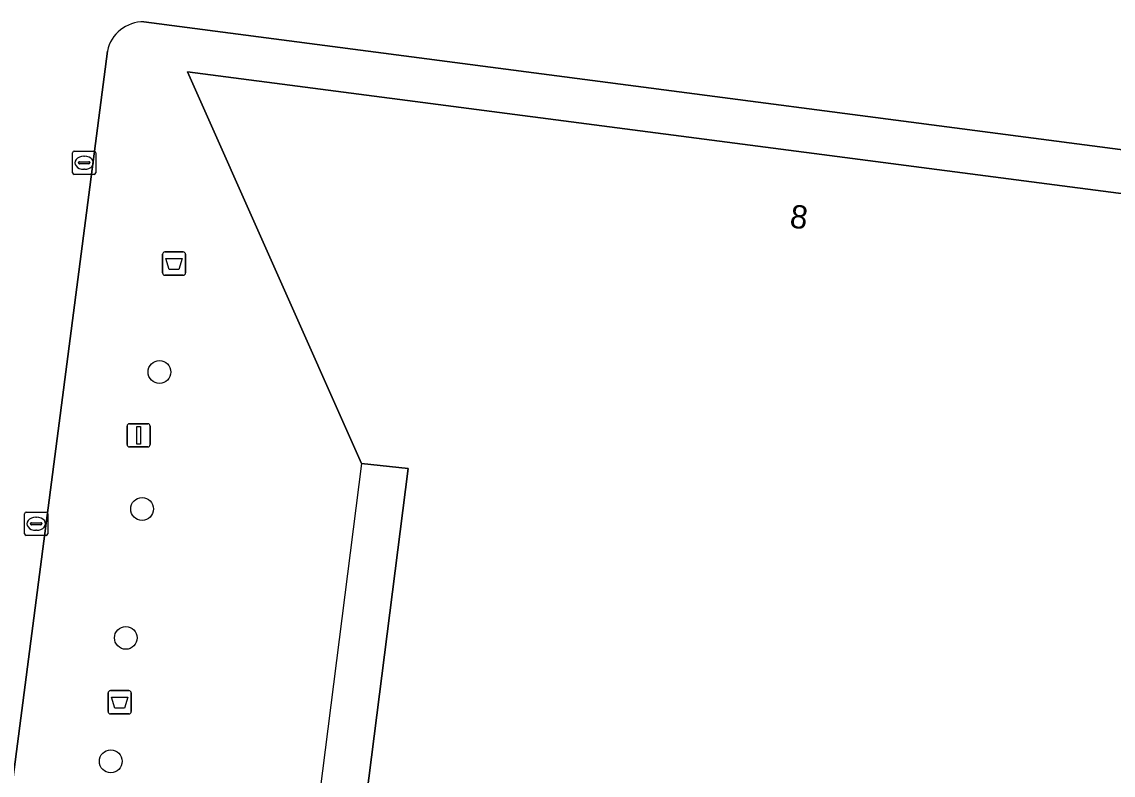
# Model space of a CAD drawing. Extents: x 162184 to 163154, y 385507 to 386516.
# Drawn here: x 162434.06 to 162480.91, y 386394.2 to 386426.55 of the extents above; entities that cross this region are included whole.
import ezdxf

# ---------------------------------------------------------------- set-up
doc = ezdxf.new("R2010")
doc.units = 0
for name, color, linetype in [('IMGEO_Afvalbak', 7, 'Continuous'), ('IMGEO_Boom', 7, 'Continuous'), ('IMGEO_Kolk', 7, 'Continuous'), ('IMGEO_Lichtmast', 7, 'Continuous'), ('IMGEO_Pand', 7, 'Continuous'), ('IMGEO_Pand_nummerreeks', 7, 'Continuous'), ('IMGEO_Pand_overbouw', 7, 'Continuous'), ('IMGEO_Rijbaan_lokaal_open', 7, 'Continuous'), ('IMGEO_Voetpad_open', 7, 'Continuous')]:
    doc.layers.add(name, color=color, linetype=linetype)

msp = doc.modelspace()

# ---------------------------------------------------------------- linework, layer by layer
at = {"layer": 'IMGEO_Afvalbak'}
for p, q in [((162440.098, 386415.765), (162440.098, 386416.565)), ((162440.098, 386416.565), (162440.098, 386415.765)), ((162440.198, 386416.665), (162440.988, 386416.665)), ((162440.988, 386416.665), (162440.198, 386416.665)), ((162441.088, 386416.565), (162441.088, 386415.765)), ((162441.088, 386415.765), (162441.088, 386416.565)), ((162440.988, 386415.665), (162440.198, 386415.665)), ((162440.198, 386415.665), (162440.988, 386415.665)), ((162437.864, 386397.833), (162438.654, 386397.833)), ((162438.654, 386397.833), (162437.864, 386397.833)), ((162437.764, 386396.933), (162437.764, 386397.733)), ((162437.764, 386397.733), (162437.764, 386396.933)), ((162438.754, 386397.733), (162438.754, 386396.933)), ((162438.754, 386396.933), (162438.754, 386397.733)), ((162438.654, 386396.833), (162437.864, 386396.833)), ((162437.864, 386396.833), (162438.654, 386396.833))]:
    msp.add_line(p, q, dxfattribs=at)
for points in [[(162440.241, 386416.379), (162440.945, 386416.379), (162440.796, 386415.909), (162440.39, 386415.909), (162440.241, 386416.379)], [(162437.907, 386397.547), (162438.611, 386397.547), (162438.462, 386397.077), (162438.056, 386397.077), (162437.907, 386397.547)]]:
    msp.add_lwpolyline(points, dxfattribs=at)
for centre, start, end in [((162440.198, 386416.565), 90, 180), ((162440.198, 386416.565), 90, 180), ((162440.988, 386416.565), 0, 90), ((162440.988, 386416.565), 360, 90), ((162440.198, 386415.765), 180, 270), ((162440.198, 386415.765), 180, 270), ((162440.988, 386415.765), 270, 0), ((162440.988, 386415.765), 270, 0), ((162437.864, 386397.733), 90, 180), ((162437.864, 386397.733), 90, 180), ((162438.654, 386397.733), 0, 90), ((162438.654, 386397.733), 360, 90), ((162437.864, 386396.933), 180, 270), ((162437.864, 386396.933), 180, 270), ((162438.654, 386396.933), 270, 0), ((162438.654, 386396.933), 270, 0)]:
    msp.add_arc(centre, 0.1, start, end, dxfattribs=at)
at = {"layer": 'IMGEO_Boom'}
for centre in [(162439.967, 386411.512), (162439.221, 386405.633), (162438.523, 386400.1), (162437.875, 386394.799)]:
    msp.add_circle(centre, 0.489, dxfattribs=at)
at = {"layer": 'IMGEO_Kolk'}
for p, q in [((162436.234, 386420.07), (162436.234, 386420.922)), ((162436.309, 386420.996), (162437.161, 386420.996)), ((162436.722, 386420.776), (162436.747, 386420.776)), ((162437.235, 386420.922), (162437.235, 386420.07)), ((162436.493, 386420.49), (162436.493, 386420.502)), ((162436.931, 386420.453), (162436.533, 386420.453)), ((162436.536, 386420.539), (162436.934, 386420.539)), ((162436.977, 386420.502), (162436.977, 386420.49)), ((162437.161, 386419.996), (162436.309, 386419.996)), ((162436.745, 386420.216), (162436.72, 386420.216)), ((162434.174, 386404.571), (162434.174, 386405.423)), ((162434.249, 386405.497), (162435.101, 386405.497)), ((162434.662, 386405.277), (162434.687, 386405.277)), ((162435.175, 386405.423), (162435.175, 386404.571)), ((162434.433, 386404.991), (162434.433, 386405.003)), ((162434.871, 386404.954), (162434.473, 386404.954)), ((162434.476, 386405.04), (162434.874, 386405.04)), ((162434.917, 386405.003), (162434.917, 386404.991)), ((162435.101, 386404.497), (162434.249, 386404.497)), ((162434.685, 386404.717), (162434.66, 386404.717))]:
    msp.add_line(p, q, dxfattribs=at)
for points in [[(162436.234, 386420.07), (162436.234, 386420.922)], [(162436.309, 386420.996), (162437.161, 386420.996)], [(162437.235, 386420.922), (162437.235, 386420.07)], [(162437.161, 386419.996), (162436.309, 386419.996)], [(162434.174, 386404.571), (162434.174, 386405.423)], [(162434.249, 386405.497), (162435.101, 386405.497)], [(162435.175, 386405.423), (162435.175, 386404.571)], [(162435.101, 386404.497), (162434.249, 386404.497)]]:
    msp.add_lwpolyline(points, dxfattribs=at)
for centre, radius, start, end in [((162436.311, 386420.92), 0.0765, 91.552, 178.448), ((162436.311, 386420.92), 0.0765, 91.552, 178.448), ((162437.159, 386420.92), 0.0765, 1.552, 88.448), ((162437.159, 386420.92), 0.0765, 1.552, 88.448), ((162436.533, 386420.499), 0.0403, 85.8775, 175.7526), ((162436.53, 386420.489), 0.0366, 178.938, 274.7102), ((162436.934, 386420.496), 0.043, 264.8664, 352.4533), ((162436.938, 386420.501), 0.0386, 1.7309, 96.639), ((162436.311, 386420.072), 0.0765, 181.552, 268.448), ((162436.311, 386420.072), 0.0765, 181.552, 268.448), ((162437.159, 386420.072), 0.0765, 271.552, 358.448), ((162437.159, 386420.072), 0.0765, 271.552, 358.448), ((162434.251, 386405.421), 0.0765, 91.552, 178.448), ((162434.251, 386405.421), 0.0765, 91.552, 178.448), ((162435.099, 386405.421), 0.0765, 1.552, 88.448), ((162435.099, 386405.421), 0.0765, 1.552, 88.448), ((162434.473, 386405), 0.0403, 85.8775, 175.7526), ((162434.47, 386404.99), 0.0366, 178.938, 274.7102), ((162434.874, 386404.997), 0.043, 264.8664, 352.4533), ((162434.878, 386405.002), 0.0386, 1.7309, 96.639), ((162434.251, 386404.573), 0.0765, 181.552, 268.448), ((162434.251, 386404.573), 0.0765, 181.552, 268.448), ((162435.099, 386404.573), 0.0765, 271.552, 358.448), ((162435.099, 386404.573), 0.0765, 271.552, 358.448)]:
    msp.add_arc(centre, radius, start, end, dxfattribs=at)
for centre, major_axis, ratio, start_param, end_param in [((162436.721, 386420.496), (-0.387, 0.002), 0.722429, 4.712389, 7.853982), ((162436.746, 386420.496), (-0.39, 0.002), 0.717154, 1.570796, 4.712389), ((162434.661, 386404.997), (-0.387, 0.002), 0.722429, 4.712389, 7.853982), ((162434.686, 386404.997), (-0.39, 0.002), 0.717154, 1.570796, 4.712389)]:
    msp.add_ellipse(centre, major_axis=major_axis, ratio=ratio, start_param=start_param, end_param=end_param, dxfattribs=at)
at = {"layer": 'IMGEO_Lichtmast'}
for p, q in [((162438.578, 386408.394), (162438.578, 386409.194)), ((162438.578, 386409.194), (162438.578, 386408.394)), ((162438.678, 386409.294), (162439.468, 386409.294)), ((162439.468, 386409.294), (162438.678, 386409.294)), ((162439.568, 386409.194), (162439.568, 386408.394)), ((162439.568, 386408.394), (162439.568, 386409.194)), ((162439.468, 386408.294), (162438.678, 386408.294)), ((162438.678, 386408.294), (162439.468, 386408.294))]:
    msp.add_line(p, q, dxfattribs=at)
msp.add_lwpolyline([(162438.998, 386409.169), (162439.148, 386409.169), (162439.148, 386408.419), (162438.998, 386408.419), (162438.998, 386409.169)], dxfattribs=at)
for centre, start, end in [((162438.678, 386409.194), 90, 180), ((162438.678, 386409.194), 90, 180), ((162439.468, 386409.194), 0, 90), ((162439.468, 386409.194), 360, 90), ((162438.678, 386408.394), 180, 270), ((162438.678, 386408.394), 180, 270), ((162439.468, 386408.394), 270, 0), ((162439.468, 386408.394), 270, 0)]:
    msp.add_arc(centre, 0.1, start, end, dxfattribs=at)
at = {"layer": 'IMGEO_Pand'}
msp.add_lwpolyline([(162500, 386398.59), (162505.186, 386400.877), (162500, 386401.564), (162492.261, 386402.59), (162493.227, 386410.031), (162493.51, 386412.206), (162494.196, 386417.488), (162441.174, 386424.4), (162448.635, 386407.587), (162450.64, 386407.373), (162446.714, 386376.386), (162459.91, 386382.166), (162460.442, 386380.965), (162482.838, 386330.421), (162491.232, 386394.723), (162494.373, 386396.108)], close=True, dxfattribs=at)
at = {"layer": 'IMGEO_Pand_overbouw'}
msp.add_lwpolyline([(162450.64, 386407.373), (162448.635, 386407.587), (162444.555, 386375.44), (162446.714, 386376.386)], close=True, dxfattribs=at)
at = {"layer": 'IMGEO_Rijbaan_lokaal_open'}
for points in [[(162439.302, 386426.546), (162494.883, 386419.277)], [(162428.861, 386357.113), (162437.732, 386425.29)]]:
    msp.add_lwpolyline(points, dxfattribs=at)
msp.add_arc((162439.287, 386424.956), 1.59, 89.4501, 167.8695, dxfattribs=at)
at = {"layer": 'IMGEO_Voetpad_open'}
for points in [[(162494.883, 386419.277), (162439.302, 386426.546)], [(162437.732, 386425.29), (162428.861, 386357.113), (162426.268, 386337.298), (162427.676, 386337.113), (162427.725, 386337.457), (162428.393, 386337.372), (162428.596, 386337.346), (162442.049, 386335.638), (162482.581, 386330.454), (162482.838, 386330.421), (162460.442, 386380.965)], [(162460.442, 386380.965), (162459.91, 386382.166), (162446.714, 386376.386), (162450.64, 386407.373), (162448.635, 386407.587), (162441.174, 386424.4), (162494.196, 386417.488), (162496.197, 386417.227), (162496.28, 386417.925)]]:
    msp.add_lwpolyline(points, dxfattribs=at)
msp.add_arc((162439.287, 386424.956), 1.59, 89.4501, 167.8695, dxfattribs=at)

# ---------------------------------------------------------------- texts
at = {"layer": 'IMGEO_Pand_nummerreeks'}
msp.add_text('8', height=1, rotation=352.5745, dxfattribs=at).set_placement((162466.992, 386417.726))

doc.saveas('drawing.dxf')
